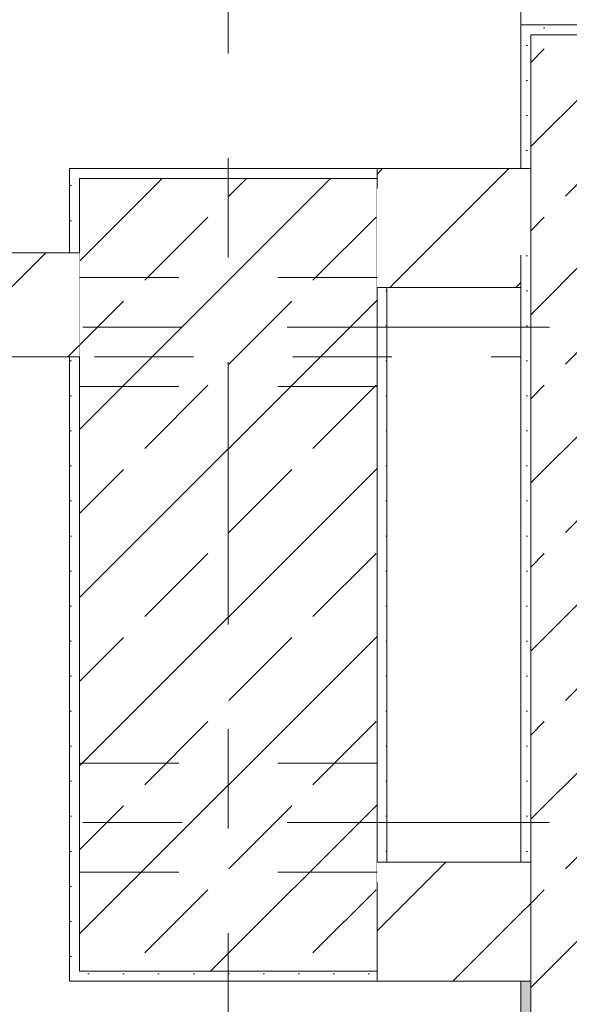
# Model space of a CAD drawing. Header units: metres. Extents: x -4 to 100, y -11 to 17.
# Tile 637 of 656: x 61.52 to 62.074, y 5.167 to 6.16. Entities that reach past the tile are written whole.
import ezdxf

# ---------------------------------------------------------------- set-up
doc = ezdxf.new("R2010")
doc.units = ezdxf.units.M
doc.header["$MEASUREMENT"] = 0
for name, pattern in [('Achse', [0.2, 0.1, -0.05, 0, -0.05]), ('Strichlinie doppelt', [0.546806, 0.264583, -0.105833, 0.070556, -0.105833]), ('Untersicht', [0.1, 0.075, -0.025]), ('Wipeout_Contour', [1, 0, -1])]:
    doc.linetypes.add(name, pattern=pattern)
for name, color, linetype in [('152 - Bemaßung_ Beschriftung.Ausbau', 7, 'Continuous'), ('451 - Universal.Achsen Raster', 7, 'Continuous'), ('604 - Struktur.Wand Aussen', 7, 'Continuous'), ('605 - Struktur.Wand Innen', 7, 'Continuous'), ('607 - Struktur.Stütze', 7, 'Continuous'), ('608 - Struktur.Träger', 7, 'Continuous'), ('650 - Abdeckung.Fußboden Aufbau', 7, 'Continuous'), ('Neubau_653 - Abdeckung.TB Verkofferung', 7, 'Continuous')]:
    doc.layers.add(name, color=color, linetype=linetype)
doc.styles.add('ERSTELLTER_STIL_2', font='txt')
doc.dimstyles.new('ERSTELLTER_STIL__3', dxfattribs={"dimtxt": 0.1, "dimasz": 0.0532, "dimexe": 0.18, "dimexo": 0.0625, "dimgap": 0, "dimtad": 1, "dimzin": 0, "dimdsep": 46, "dimtxsty": 'ERSTELLTER_STIL_2', "dimblk": 'ARROWHEAD_2', "dimblk1": 'ARROWHEAD_2', "dimblk2": 'ARROWHEAD_2', "dimcen": 0.09, "dimse1": 1, "dimse2": 1, "dimclrd": 7, "dimclre": 7, "dimclrt": 7, "dimazin": 0, "dimtfac": 1, "dimtdec": 4, "dimtmove": 0, "dimatfit": 3, "dimfxl": 1, "dimtolj": 1, "dimtzin": 0, "dimarcsym": 0})
doc.dimstyles.new('ERSTELLTER_STIL__5', dxfattribs={"dimtxt": 0.1, "dimasz": 0.0532, "dimexe": 0.18, "dimexo": 0.0625, "dimgap": 0, "dimtad": 1, "dimtih": 1, "dimtoh": 1, "dimzin": 0, "dimdsep": 46, "dimtxsty": 'ERSTELLTER_STIL_2', "dimblk": 'ARROWHEAD_2', "dimblk1": 'ARROWHEAD_2', "dimblk2": 'ARROWHEAD_2', "dimcen": 0.09, "dimse1": 1, "dimse2": 1, "dimclrd": 7, "dimclre": 7, "dimclrt": 7, "dimazin": 0, "dimtfac": 1, "dimtdec": 4, "dimtmove": 0, "dimatfit": 3, "dimfxl": 1, "dimtolj": 1, "dimtzin": 0, "dimarcsym": 0})
pattern_1 = [(45, (0, 0), (-0.08485281, 0.08485281), []), (45, (-0.04243, 0.04243), (-0.08485281, 0.08485281), [0.09, -0.03])]
pattern_2 = [(45, (0, 0), (-0.01767767, 0.01767767), [0, -0.025])]
pattern_3 = [(45, (0, 0), (-0.06363961, 0.06363961), [])]

# ---------------------------------------------------------------- blocks, each defined once
blk = doc.blocks.new('*D570')
at = {"layer": '152 - Bemaßung_ Beschriftung.Ausbau', "color": 7, "linetype": 'Continuous', "lineweight": 5}
for p, q in [((63.93503, 5.82), (63.93503, 5.925)), ((63.90003, 5.84021), (63.97003, 5.79979)), ((63.98753, 5.82), (63.88253, 5.82)), ((63.93503, 0.245), (63.93503, 5.82)), ((63.90003, 0.26521), (63.97003, 0.22479)), ((63.98753, 0.245), (63.88253, 0.245)), ((63.93503, 0.005), (63.93503, 0.245))]:
    blk.add_line(p, q, dxfattribs=at)
at = {"layer": '152 - Bemaßung_ Beschriftung.Ausbau', "color": 7, "lineweight": 5, "char_height": 0.1, "attachment_point": 7, "rotation": 90, "style": 'ERSTELLTER_STIL_2'}
for s, insert in [('\\A1;{\\pql;\\fArial|b0|i0|c0|p38;10\\fArial|b0|i0|c0|p38;\\A1{\\H.66x;\\S5^  ;}}', (63.91667, 5.59791)), ('\\A1;{\\pql;\\fArial|b0|i0|c0|p38;5,57\\fArial|b0|i0|c0|p38;\\A1{\\H.66x;\\S5^  ;}}', (63.93443, 2.7735))]:
    blk.add_mtext(s, dxfattribs=dict(at, insert=insert))
blk = doc.blocks.new('ARROWHEAD_2')
at = {"color": 0, "linetype": 'Continuous', "lineweight": 0}
for p, q in [((-0.378, -0.655), (0.378, 0.655)), ((0, 0), (-1, 0))]:
    blk.add_line(p, q, dxfattribs=at)
blk = doc.blocks.new('*D571')
at = {"layer": '152 - Bemaßung_ Beschriftung.Ausbau', "color": 7, "linetype": 'Continuous', "lineweight": 5}
for p, q in [((63.93503, 5.925), (63.93503, 8.105)), ((63.90003, 5.94521), (63.97003, 5.90479)), ((63.98753, 5.925), (63.88253, 5.925)), ((63.93503, 5.82), (63.93503, 5.925)), ((63.90003, 5.84021), (63.97003, 5.79979))]:
    blk.add_line(p, q, dxfattribs=at)
blk = doc.blocks.new('*D572')
at = {"layer": '152 - Bemaßung_ Beschriftung.Ausbau', "color": 7, "linetype": 'Continuous', "lineweight": 5}
for p, q in [((63.93503, 8.105), (63.93503, 8.23)), ((63.90003, 8.12521), (63.97003, 8.08479)), ((63.98753, 8.105), (63.88253, 8.105)), ((63.93503, 5.925), (63.93503, 8.105)), ((63.90003, 5.94521), (63.97003, 5.90479))]:
    blk.add_line(p, q, dxfattribs=at)
at = {"layer": '152 - Bemaßung_ Beschriftung.Ausbau', "color": 7, "lineweight": 5, "char_height": 0.1, "attachment_point": 7, "rotation": 90, "style": 'ERSTELLTER_STIL_2'}
for s, insert in [('\\A1;{\\pql;\\fArial|b0|i0|c0|p38;12\\fArial|b0|i0|c0|p38;\\A1{\\H.66x;\\S5^  ;}}', (63.91611, 7.88291)), ('\\A1;{\\pql;\\fArial|b0|i0|c0|p38;2,18}', (63.91502, 6.78104))]:
    blk.add_mtext(s, dxfattribs=dict(at, insert=insert))
blk = doc.blocks.new('*D580')
at = {"layer": '152 - Bemaßung_ Beschriftung.Ausbau', "color": 7, "linetype": 'Continuous', "lineweight": 5}
for p, q in [((64.43503, 0.69998), (64.43503, 5.19998)), ((64.40003, 0.72019), (64.47003, 0.67978)), ((64.48753, 0.69998), (64.38253, 0.69998)), ((64.43503, 0.24998), (64.43503, 0.69998)), ((64.40003, 0.27019), (64.47003, 0.22978)), ((64.47003, 0.22479), (64.40003, 0.26521))]:
    blk.add_line(p, q, dxfattribs=at)
at = {"layer": '152 - Bemaßung_ Beschriftung.Ausbau', "color": 7, "lineweight": 5, "char_height": 0.1, "attachment_point": 7, "rotation": 90, "style": 'ERSTELLTER_STIL_2'}
for s, insert in [('\\A1;{\\pql;\\fArial|b0|i0|c0|p38;0\\fArial|b0|i0|c0|p38;\\A1{\\H.66x;\\S5^  ;}}', (64.41667, 0.27021)), ('\\A1;{\\pql;\\fArial|b0|i0|c0|p38;45}', (64.41502, 0.46208))]:
    blk.add_mtext(s, dxfattribs=dict(at, insert=insert))
blk = doc.blocks.new('*D581')
at = {"layer": '152 - Bemaßung_ Beschriftung.Ausbau', "color": 7, "linetype": 'Continuous', "lineweight": 5}
for p, q in [((64.43503, 5.19998), (64.43503, 5.99998)), ((64.40003, 5.22019), (64.47003, 5.17978)), ((64.48753, 5.19998), (64.38253, 5.19998)), ((64.43503, 0.69998), (64.43503, 5.19998)), ((64.40003, 0.72019), (64.47003, 0.67978))]:
    blk.add_line(p, q, dxfattribs=at)
at = {"layer": '152 - Bemaßung_ Beschriftung.Ausbau', "color": 7, "lineweight": 5, "insert": (64.41502, 2.81695), "char_height": 0.1, "attachment_point": 7, "rotation": 90, "style": 'ERSTELLTER_STIL_2'}
blk.add_mtext('\\A1;{\\pql;\\fArial|b0|i0|c0|p38;4,50}', dxfattribs=at)
blk = doc.blocks.new('*D582')
at = {"layer": '152 - Bemaßung_ Beschriftung.Ausbau', "color": 7, "linetype": 'Continuous', "lineweight": 5}
for p, q in [((64.43503, 5.99998), (64.43503, 8.09998)), ((64.40003, 6.02019), (64.47003, 5.97978)), ((64.48753, 5.99998), (64.38253, 5.99998)), ((64.43503, 5.19998), (64.43503, 5.99998)), ((64.40003, 5.22019), (64.47003, 5.17978))]:
    blk.add_line(p, q, dxfattribs=at)
at = {"layer": '152 - Bemaßung_ Beschriftung.Ausbau', "color": 7, "lineweight": 5, "insert": (64.41502, 5.5241), "char_height": 0.1, "attachment_point": 7, "rotation": 90, "style": 'ERSTELLTER_STIL_2'}
blk.add_mtext('\\A1;{\\pql;\\fArial|b0|i0|c0|p38;80}', dxfattribs=at)
blk = doc.blocks.new('*D583')
at = {"layer": '152 - Bemaßung_ Beschriftung.Ausbau', "color": 7, "linetype": 'Continuous', "lineweight": 5}
for p, q in [((64.43503, 8.09998), (64.43503, 8.49998)), ((64.40003, 8.12019), (64.47003, 8.07978)), ((64.48753, 8.09998), (64.38253, 8.09998)), ((64.43503, 5.99998), (64.43503, 8.09998)), ((64.40003, 6.02019), (64.47003, 5.97978))]:
    blk.add_line(p, q, dxfattribs=at)
at = {"layer": '152 - Bemaßung_ Beschriftung.Ausbau', "color": 7, "lineweight": 5, "insert": (64.41502, 6.91695), "char_height": 0.1, "attachment_point": 7, "rotation": 90, "style": 'ERSTELLTER_STIL_2'}
blk.add_mtext('\\A1;{\\pql;\\fArial|b0|i0|c0|p38;2,10}', dxfattribs=at)
blk = doc.blocks.new('*D620')
at = {"layer": '152 - Bemaßung_ Beschriftung.Ausbau', "color": 7, "linetype": 'Continuous', "lineweight": 5}
for p, q in [((60.45998, 4.64938), (60.45998, 4.75438)), ((61.57999, 4.64938), (61.57999, 4.75438)), ((60.48018, 4.73688), (60.43977, 4.66688)), ((61.55978, 4.66688), (61.6002, 4.73688)), ((60.45998, 4.70188), (61.57999, 4.70188)), ((61.57999, 4.70188), (61.61422, 4.70188))]:
    blk.add_line(p, q, dxfattribs=at)
at = {"layer": '152 - Bemaßung_ Beschriftung.Ausbau', "color": 7, "lineweight": 5, "insert": (60.88695, 4.72188), "char_height": 0.1, "attachment_point": 7, "style": 'ERSTELLTER_STIL_2'}
blk.add_mtext('\\A1;{\\pql;\\fArial|b0|i0|c0|p38;1,12}', dxfattribs=at)

msp = doc.modelspace()

# ---------------------------------------------------------------- hatches: boundary and pattern name
at = {"layer": '604 - Struktur.Wand Aussen', "linetype": 'Continuous', "lineweight": 0, "true_color": 0x000000}
h = msp.add_hatch(dxfattribs=at)
h.set_pattern_fill('Gips_0001', color=18, style=0, pattern_type=2)
h.set_pattern_definition(pattern_2)
h.paths.add_polyline_path([(62.02503, 6.145), (62.03502, 6.145), (62.08503, 6.145), (62.08503, 6.155), (62.02503, 6.155)])
at = {"layer": '607 - Struktur.Stütze', "linetype": 'Continuous', "lineweight": 0, "true_color": 0x000000}
h = msp.add_hatch(dxfattribs=at)
h.set_pattern_fill('Gips_0001', color=18, style=0, pattern_type=2)
h.set_pattern_definition(pattern_2)
h.paths.add_polyline_path([(61.87999, 6.00998), (61.56999, 6.00998), (61.56999, 5.925), (61.57999, 5.925), (61.57999, 5.99998), (61.87999, 5.99998)])
h = msp.add_hatch(dxfattribs=at)
h.set_pattern_fill('Beton__Stahlbeton_0001', color=18, style=0, pattern_type=2)
h.set_pattern_definition(pattern_1)
h.paths.add_polyline_path([(61.57999, 5.19998), (61.87999, 5.19998), (61.87999, 5.99998), (61.57999, 5.99998)])
h = msp.add_hatch(dxfattribs=at)
h.set_pattern_fill('Gips_0001', color=18, style=0, pattern_type=2)
h.set_pattern_definition(pattern_2)
h.paths.add_polyline_path([(61.88999, 5.88998), (61.87999, 5.88998), (61.87999, 5.30998), (61.88999, 5.30998)])
h = msp.add_hatch(dxfattribs=at)
h.set_pattern_fill('Gips_0001', color=18, style=0, pattern_type=2)
h.set_pattern_definition(pattern_2)
h.paths.add_polyline_path([(61.56999, 5.18998), (61.87999, 5.18998), (61.87999, 5.19998), (61.57999, 5.19998), (61.57999, 5.82), (61.56999, 5.82)])

# ---------------------------------------------------------------- linework, layer by layer
at = {"layer": '451 - Universal.Achsen Raster', "color": 160, "linetype": 'Strichlinie doppelt', "lineweight": 9, "true_color": 0x3232ff}
for p, q in [((61.72999, -10.585), (61.72999, 16.355)), ((64.93503, 5.34998), (-3.175, 5.34998))]:
    msp.add_line(p, q, dxfattribs=at)
at = {"layer": '604 - Struktur.Wand Aussen', "color": 7, "linetype": 'Continuous', "lineweight": 9}
msp.add_line((62.02503, 7.925), (62.02503, 6.155), dxfattribs=at)
at = {"layer": '604 - Struktur.Wand Aussen', "color": 7, "linetype": 'Continuous', "lineweight": 5}
for p in [(62.08503, 6.155), (62.02503, 6.145), (62.02503, 6.145), (62.08503, 6.155)]:
    msp.add_line(p, (62.02503, 6.155), dxfattribs=at)
at = {"layer": '604 - Struktur.Wand Aussen', "color": 7, "linetype": 'Continuous', "lineweight": 13}
msp.add_line((62.03502, 6.145), (62.08503, 6.145), dxfattribs=at)
at = {"layer": '607 - Struktur.Stütze', "color": 7, "linetype": 'Continuous', "lineweight": 5, "flags": 128}
for points in [[(61.87999, 6.00998), (61.56999, 6.00998), (61.56999, 5.925)], [(61.88999, 5.30998), (61.88999, 5.88998)], [(61.56999, 5.82), (61.56999, 5.18998), (61.87999, 5.18998)]]:
    msp.add_lwpolyline(points, dxfattribs=at)
at = {"layer": '607 - Struktur.Stütze', "color": 7, "linetype": 'Continuous', "lineweight": 13, "flags": 128}
msp.add_lwpolyline([(61.57999, 5.19998), (61.87999, 5.19998), (61.87999, 5.99998), (61.57999, 5.99998)], close=True, dxfattribs=at)
at = {"layer": '608 - Struktur.Träger', "color": 7, "linetype": 'Untersicht', "lineweight": 13}
for p, q in [((0.37999, 5.78998), (61.87999, 5.78998)), ((0.37999, 5.40998), (61.87999, 5.40998))]:
    msp.add_line(p, q, dxfattribs=at)
at = {"layer": '650 - Abdeckung.Fußboden Aufbau', "color": 7, "linetype": 'Continuous', "lineweight": 13, "flags": 128}
for points in [[(60.45998, 5.82), (60.45998, 5.925), (61.56999, 5.925), (61.56999, 6.00998), (62.025, 6.00998), (62.025, 8.08998), (61.56999, 8.08998), (61.56999, 8.105), (60.48999, 8.105), (60.48999, 8.23)], [(58.195, 0.70998), (58.28999, 0.70998), (58.28999, 0.255), (61.56999, 0.255), (61.56999, 0.70998), (61.88999, 0.70998), (62.02503, 0.70998), (62.02503, 5.18998), (61.56999, 5.18998), (61.56999, 5.82), (60.45998, 5.82)]]:
    msp.add_lwpolyline(points, dxfattribs=at)
at = {"layer": 'Neubau_653 - Abdeckung.TB Verkofferung', "color": 1, "linetype": 'Untersicht', "lineweight": 9}
for p in [(58.195, 5.81998), (62.02503, 5.05048)]:
    msp.add_line(p, (62.02503, 5.81998), dxfattribs=at)

# ---------------------------------------------------------------- dimensions: what is measured, and where the dimension line sits
at = {"layer": '152 - Bemaßung_ Beschriftung.Ausbau', "color": 7, "linetype": 'Continuous', "lineweight": 5}
dim = msp.add_linear_dim(base=(61.57999, 4.70188), p1=(60.45998, 5.81), p2=(61.57999, 5.19998), dimstyle='ERSTELLTER_STIL__5', dxfattribs=at)
dim.commit()
dim.dimension.update_dxf_attribs({"geometry": '*D620', "text_midpoint": (61.01684, 4.77188), "dimtype": 160})

# ---------------------------------------------------------------- next in the draw order: wipeouts: each hides what was drawn before it
at = {"color": 254, "linetype": 'Wipeout_Contour', "lineweight": 0, "ltscale": 249.273097}
msp.add_wipeout([(62.02503, 6.00998), (62.02503, 5.9225), (62.03502, 5.9225), (62.03502, 6.00998)], dxfattribs=at).dxf.layer = '605 - Struktur.Wand Innen'
at = {"color": 254, "linetype": 'Wipeout_Contour', "lineweight": 0, "ltscale": 245.214084}
msp.add_wipeout([(60.45998, 5.925), (60.45998, 5.82), (61.57999, 5.82), (61.57999, 5.925)], dxfattribs=at).dxf.layer = '605 - Struktur.Wand Innen'
at = {"color": 254, "linetype": 'Wipeout_Contour', "lineweight": 0, "ltscale": 249.015162}
msp.add_wipeout([(62.02503, 5.30998), (62.02503, 5.18998), (62.03502, 5.18998), (62.03502, 5.30998)], dxfattribs=at).dxf.layer = '605 - Struktur.Wand Innen'

# ---------------------------------------------------------------- next in the draw order: hatches: boundary and pattern name
at = {"layer": '604 - Struktur.Wand Aussen', "linetype": 'Continuous', "lineweight": 0, "true_color": 0x000000}
h = msp.add_hatch(dxfattribs=at)
h.set_pattern_fill('Beton__Stahlbeton_0001', color=18, style=0, pattern_type=2)
h.set_pattern_definition(pattern_1)
h.paths.add_polyline_path([(62.03502, 5.9225), (62.27502, 5.9225), (62.27502, 6.145), (62.15502, 6.145), (62.08503, 6.145), (62.03502, 6.145)])
h = msp.add_hatch(dxfattribs=at)
h.set_pattern_fill('Beton__Stahlbeton_0001', color=18, style=0, pattern_type=2)
h.set_pattern_definition(pattern_1)
h.paths.add_polyline_path([(62.27502, 0.245), (62.27502, 5.9225), (62.03502, 5.9225), (62.03502, 0.245)])
at = {"layer": '605 - Struktur.Wand Innen', "linetype": 'Continuous', "lineweight": 0, "true_color": 0x000000}
h = msp.add_hatch(dxfattribs=at)
h.set_pattern_fill('MW_Ziegel_0001', color=18, style=0, pattern_type=2)
h.set_pattern_definition(pattern_3)
h.paths.add_polyline_path([(62.02503, 6.00998), (62.02503, 5.9225), (62.03502, 5.9225), (62.03502, 6.00998)])
h = msp.add_hatch(dxfattribs=at)
h.set_pattern_fill('MW_Ziegel_0001', color=18, style=0, pattern_type=2)
h.set_pattern_definition(pattern_3)
h.paths.add_polyline_path([(60.45998, 5.925), (60.45998, 5.82), (61.57999, 5.82), (61.57999, 5.925)])
h = msp.add_hatch(dxfattribs=at)
h.set_pattern_fill('MW_Ziegel_0001', color=18, style=0, pattern_type=2)
h.set_pattern_definition(pattern_3)
h.paths.add_polyline_path([(62.02503, 5.30998), (62.02503, 5.18998), (62.03502, 5.18998), (62.03502, 5.30998)])

# ---------------------------------------------------------------- next in the draw order: linework, layer by layer
at = {"layer": '451 - Universal.Achsen Raster', "color": 160, "linetype": 'Strichlinie doppelt', "lineweight": 9, "true_color": 0x3232ff}
msp.add_line((64.93503, 5.84998), (-3.175, 5.84998), dxfattribs=at)
at = {"layer": '604 - Struktur.Wand Aussen', "color": 7, "linetype": 'Continuous', "lineweight": 13}
for p, q in [((62.03502, 6.145), (62.03502, 6.00998)), ((62.03502, 5.9225), (62.03502, 6.00998)), ((62.03502, 5.9225), (62.03502, 6.00998)), ((62.03502, 5.9225), (62.03502, 5.30998)), ((62.03502, 5.18998), (62.03502, 5.30998)), ((62.03502, 5.18998), (62.03502, 5.30998)), ((62.03502, 5.18998), (62.03502, 0.70998))]:
    msp.add_line(p, q, dxfattribs=at)
at = {"layer": '605 - Struktur.Wand Innen', "color": 7, "linetype": 'Continuous', "lineweight": 18, "flags": 128}
for points in [[(61.57999, 5.925), (60.45998, 5.925)], [(60.45998, 5.82), (61.57999, 5.82)]]:
    msp.add_lwpolyline(points, dxfattribs=at)

# ---------------------------------------------------------------- next in the draw order: wipeouts: each hides what was drawn before it
at = {"color": 254, "linetype": 'Wipeout_Contour', "lineweight": 0, "ltscale": 248.958034}
msp.add_wipeout([(61.87999, 5.88998), (62.02503, 5.88998), (62.02503, 6.00998), (61.87999, 6.00998)], dxfattribs=at).dxf.layer = '605 - Struktur.Wand Innen'
at = {"color": 254, "linetype": 'Wipeout_Contour', "lineweight": 0, "ltscale": 248.706025}
msp.add_wipeout([(61.87999, 5.18998), (62.02503, 5.18998), (62.02503, 5.30998), (61.87999, 5.30998)], dxfattribs=at).dxf.layer = '605 - Struktur.Wand Innen'

# ---------------------------------------------------------------- next in the draw order: hatches: boundary and pattern name
at = {"layer": '604 - Struktur.Wand Aussen', "linetype": 'Continuous', "lineweight": 0, "true_color": 0x000000}
h = msp.add_hatch(dxfattribs=at)
h.set_pattern_fill('Gips_0001', color=18, style=0, pattern_type=2)
h.set_pattern_definition(pattern_2)
h.paths.add_polyline_path([(62.02503, 6.00998), (62.03502, 6.00998), (62.03502, 6.145), (62.02503, 6.145)])
h = msp.add_hatch(dxfattribs=at)
h.set_pattern_fill('Gips_0001', color=18, style=0, pattern_type=2)
h.set_pattern_definition(pattern_2)
h.paths.add_polyline_path([(62.03502, 5.30998), (62.03502, 5.9225), (62.02503, 5.9225), (62.02503, 5.30998)])
h = msp.add_hatch(dxfattribs=at)
h.set_pattern_fill('Gips_0001', color=18, style=0, pattern_type=2)
h.set_pattern_definition(pattern_2)
h.paths.add_polyline_path([(62.02503, 5.18998), (62.02503, 0.70998), (62.03502, 0.70998), (62.03502, 5.18998)])
at = {"layer": '605 - Struktur.Wand Innen', "linetype": 'Continuous', "lineweight": 0, "true_color": 0x000000}
h = msp.add_hatch(dxfattribs=at)
h.set_pattern_fill('MW_Ziegel_0001', color=18, style=0, pattern_type=2)
h.set_pattern_definition(pattern_3)
h.paths.add_polyline_path([(61.87999, 5.88998), (62.02503, 5.88998), (62.02503, 6.00998), (61.87999, 6.00998)])
h = msp.add_hatch(dxfattribs=at)
h.set_pattern_fill('MW_Ziegel_0001', color=18, style=0, pattern_type=2)
h.set_pattern_definition(pattern_3)
h.paths.add_polyline_path([(61.87999, 5.18998), (62.02503, 5.18998), (62.02503, 5.30998), (61.87999, 5.30998)])

# ---------------------------------------------------------------- next in the draw order: linework, layer by layer
at = {"layer": '604 - Struktur.Wand Aussen', "color": 7, "linetype": 'Continuous', "lineweight": 18}
for p, q in [((62.03502, 6.00998), (62.02503, 6.00998)), ((62.03502, 6.00998), (62.02503, 6.00998)), ((62.03502, 5.30998), (62.02503, 5.30998)), ((62.03502, 5.30998), (62.02503, 5.30998)), ((62.02503, 5.18998), (62.03502, 5.18998)), ((62.02503, 5.18998), (62.03502, 5.18998))]:
    msp.add_line(p, q, dxfattribs=at)
at = {"layer": '604 - Struktur.Wand Aussen', "color": 7, "linetype": 'Continuous', "lineweight": 5, "flags": 128}
for points in [[(62.02503, 6.145), (62.02503, 6.00998)], [(62.02503, 5.9225), (62.02503, 5.30998)], [(62.02503, 5.18998), (62.02503, 0.70998)]]:
    msp.add_lwpolyline(points, dxfattribs=at)
at = {"layer": '605 - Struktur.Wand Innen', "color": 7, "linetype": 'Continuous', "lineweight": 18, "flags": 128}
for points in [[(62.02503, 6.00998), (61.87999, 6.00998)], [(61.87999, 6.00998), (61.87999, 5.99998)], [(61.87999, 5.88998), (62.02503, 5.88998)], [(62.02503, 5.30998), (61.87999, 5.30998)], [(61.87999, 5.19998), (61.87999, 5.18998)], [(61.87999, 5.18998), (62.02503, 5.18998)]]:
    msp.add_lwpolyline(points, dxfattribs=at)
at = {"layer": '608 - Struktur.Träger', "color": 7, "linetype": 'Untersicht', "lineweight": 13}
for p, q in [((0.37999, 6.00998), (61.87999, 6.00998)), ((61.87999, 5.78998), (61.87999, 6.00998)), ((61.87999, 5.18998), (61.87999, 5.40998)), ((0.37999, 5.18998), (61.87999, 5.18998))]:
    msp.add_line(p, q, dxfattribs=at)
at = {"layer": '608 - Struktur.Träger', "color": 7, "linetype": 'Achse', "lineweight": 9}
for p, q in [((0.37999, 5.89998), (61.87999, 5.89998)), ((0.37999, 5.29998), (61.87999, 5.29998))]:
    msp.add_line(p, q, dxfattribs=at)

# ---------------------------------------------------------------- next in the draw order: dimensions: what is measured, and where the dimension line sits
at = {"layer": '152 - Bemaßung_ Beschriftung.Ausbau', "color": 7, "linetype": 'Continuous', "lineweight": 5}
for base, p1, p2, picture, middle in [((64.43503, 8.09998), (61.57999, 5.99998), (61.57999, 8.09998), '*D583', (64.36502, 7.04684)), ((63.93503, 8.105), (61.57999, 5.925), (61.57999, 8.105), '*D572', (63.86502, 6.91093)), ((63.935025, 5.9250000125), (61.5799889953, 5.8200000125), (61.5799889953, 5.9250000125), '*D571', (63.8650249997, 5.809208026)), ((64.43503, 5.99998), (61.57999, 5.19998), (61.57999, 5.99998), '*D582', (64.36502, 5.60033)), ((63.935025, 5.82000001), (62.035025, 0.245), (61.579989, 5.82000001), '*D570', (63.865025, 3.03844225)), ((64.43503, 5.19998), (61.57999, 0.69998), (61.57999, 5.19998), '*D581', (64.36502, 2.94684)), ((64.43503, 0.69998), (61.87999, 0.24998), (61.57999, 0.69998), '*D580', (64.36502, 0.53832))]:
    dim = msp.add_linear_dim(base=base, p1=p1, p2=p2, angle=90, dimstyle='ERSTELLTER_STIL__3', dxfattribs=at)
    dim.commit()
    dim.dimension.update_dxf_attribs({"geometry": picture, "text_midpoint": middle, "dimtype": 160, "text_rotation": 90})

doc.saveas('drawing.dxf')
